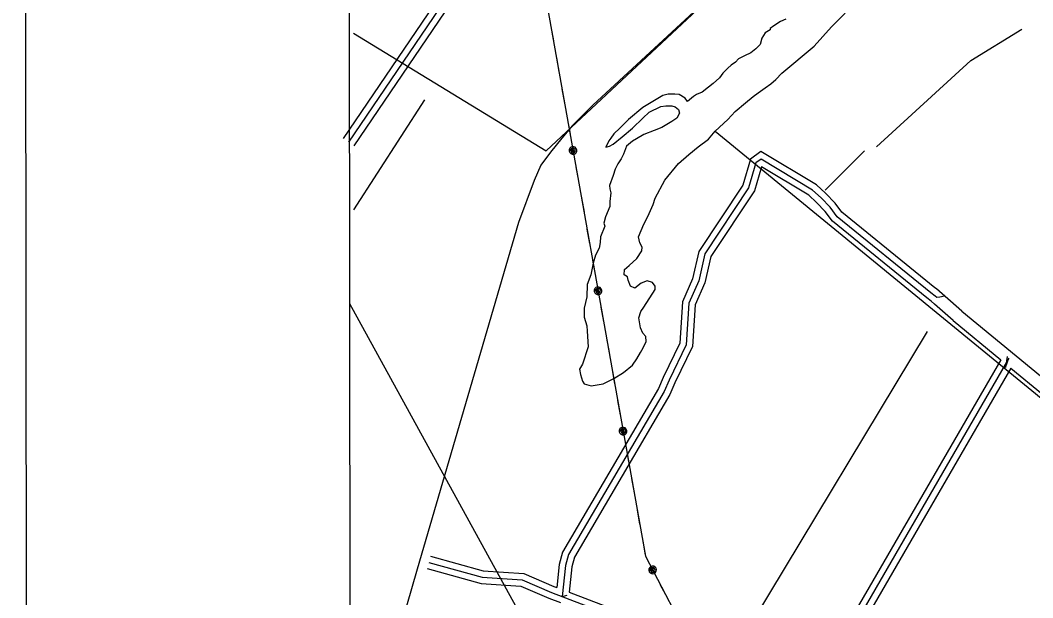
# Model space of a CAD drawing. Extents: x 3297772 to 3335630, y 634068 to 659439.
# Drawn here: x 3301106 to 3303476, y 644659 to 646012 of the extents above; entities that cross this region are included whole.
import ezdxf

# ---------------------------------------------------------------- set-up
doc = ezdxf.new("R2010")
doc.units = 0
for name, color, linetype in [('V-ANNO-SYMB', 7, 'Continuous'), ('V-GRID-FRAM', 7, 'Continuous'), ('V-ROAD-CNTR', 7, 'Continuous'), ('V-TOPO-SHOR', 7, 'Continuous'), ('V-UTIL-LINE', 7, 'Continuous')]:
    doc.layers.add(name, color=color, linetype=linetype)

msp = doc.modelspace()

# ---------------------------------------------------------------- linework, layer by layer
at = {"layer": 'V-ANNO-SYMB'}
msp.add_lwpolyline([(3301129, 635279.1), (3334212.2, 635312.8), (3334188.9, 658229.3), (3301105.7, 658195.7), (3301129, 635279.1)], dxfattribs=at)
at = {"layer": 'V-GRID-FRAM'}
msp.add_lwpolyline([(3301870.2, 657630.6), (3333425.5, 657662.7), (3333452, 639478.7), (3301880.8, 639446.5), (3301870.2, 657630.6)], dxfattribs=at)
at = {"layer": 'V-ROAD-CNTR'}
for points in [[(3301874.8, 645726.2), (3302116.3, 646082.5), (3302267, 646304.7), (3302546.5, 646723.7), (3302577.8, 646768.4), (3302641, 646835.2), (3302848.9, 647103.2), (3303455.9, 647893.6)], [(3303560.4, 646808.4), (3303479, 646750.8), (3303396.4, 646683.8), (3303333.8, 646629.1), (3303094.3, 646412.5), (3302446.3, 645812.7), (3302399, 645765.7), (3302373.9, 645736), (3302347.5, 645702.6), (3302324.2, 645672.5), (3302308.6, 645636.7), (3302272.6, 645537.8), (3302035.2, 644725.6), (3301883.6, 644200), (3301875.7, 644178.3)], [(3301862.4, 645734.6), (3302103.9, 646090.9), (3302254.5, 646313.1), (3302528.8, 646724.2)], [(3301887.3, 645717.8), (3302128.7, 646074.1), (3302279.4, 646296.4), (3302554.2, 646708.2)], [(3303310.1, 645330.3), (3303250.5, 645382.4), (3303246.9, 645385.3), (3303029.3, 645562.1), (3303013.5, 645583.7), (3302991, 645606.9), (3302969.6, 645626.1), (3302839.6, 645704.5), (3302815.3, 645686.7), (3302797.1, 645625.6), (3302694.3, 645470.4), (3302679.9, 645406.1), (3302656.5, 645352.4), (3302650, 645255.2), (3302611.3, 645175), (3302600.1, 645148.9), (3302375.2, 644765.7), (3302367.7, 644737.2), (3302361.6, 644682.9)], [(3303269.4, 645365.5), (3303258.6, 645363), (3303251.3, 645362.4), (3303247.8, 645365.3), (3303237.5, 645373.6), (3303018.4, 645551.7), (3303002, 645573.9), (3302980.5, 645596.1), (3302960.7, 645614), (3302840.4, 645686.5), (3302828.2, 645677.6), (3302810.8, 645619.2), (3302708.3, 645464.5), (3302694.3, 645401.5), (3302671.3, 645348.8), (3302664.8, 645251.3), (3302625, 645168.8), (3302613.5, 645142.1), (3302389.2, 644759.9), (3302382.5, 644734.4), (3302374.4, 644662), (3302386.4, 644665)], [(3303289.7, 645308.2), (3303246.3, 645346.9), (3303238.3, 645353.8), (3303228.1, 645361.9), (3303007.4, 645541.3), (3302990.5, 645564.2), (3302970.1, 645585.3), (3302951.7, 645601.9), (3302841.2, 645668.5), (3302841.2, 645668.4), (3302824.5, 645612.7), (3302722.4, 645458.5), (3302708.6, 645396.8), (3302686.1, 645345.2), (3302679.6, 645247.4), (3302638.6, 645162.5), (3302626.9, 645135.3), (3302403.1, 644754.1), (3302397.2, 644731.7), (3302390.6, 644671.8)], [(3303310.1, 645330.3), (3303310.3, 645330.1), (3303889.6, 644853.9), (3303893.4, 644850.2), (3303895.5, 644850.1)], [(3303289.7, 645308.2), (3303401.2, 645216.5)], [(3303416.1, 645224.2), (3303412.5, 645198.8), (3303420.6, 645220.1), (3302419.1, 643487.8), (3302416.5, 643480.1), (3302403.5, 643464.7)], [(3303401.2, 645216.5), (3302953.6, 644442.3)], [(3303424.7, 645197.2), (3302745.5, 644022.4)], [(3303424.7, 645197.2), (3303869.5, 644831.6), (3303880.2, 644821.2), (3303880.6, 644821.1)], [(3302066.6, 644756.3), (3302189.7, 644722.1), (3302284.5, 644715.5), (3302354.8, 644685.5), (3302361.6, 644682.9)], [(3302062.6, 644741.9), (3302187.2, 644707.3), (3302280.9, 644700.7), (3302349.2, 644671.6), (3302745.8, 644519.9), (3302903, 644450.5), (3302959.5, 644422.6)], [(3302058.6, 644727.4), (3302184.6, 644692.4), (3302277.4, 644685.9), (3302343.6, 644657.7), (3302370.2, 644647.5)], [(3302390.6, 644671.8), (3302751.5, 644533.8), (3302909.3, 644464.1), (3302953.6, 644442.3)]]:
    msp.add_lwpolyline(points, dxfattribs=at)
at = {"layer": 'V-TOPO-SHOR'}
for p, q in [((3302052, 645825.7), (3301886.3, 645568)), ((3302732.9, 645752), (3304011.9, 644703.1)), ((3302990.5, 645614), (3303082.5, 645706)), ((3302769.7, 644519.1), (3303229.7, 645282.8))]:
    msp.add_line(p, q, dxfattribs=at)
for points in [[(3301886.3, 645982.1), (3302337.2, 645706), (3303054.9, 646377.8)], [(3302897.9, 646014.9), (3302885.3, 646009.1), (3302870.3, 645998.8), (3302861.1, 645993), (3302861.1, 645989.6), (3302849.6, 645982.7), (3302841.6, 645970), (3302838.1, 645955.1), (3302827.8, 645944.7), (3302816.3, 645935.5), (3302801.3, 645928.6), (3302787.5, 645921.7), (3302780.6, 645913.7), (3302770.3, 645906.7), (3302762.2, 645899.8), (3302750.7, 645888.3), (3302742.6, 645876.8), (3302727.7, 645864.2), (3302717.3, 645855), (3302702.4, 645843.5), (3302688.6, 645837.7), (3302681.7, 645833.1), (3302667.9, 645821.6), (3302662.1, 645829.7), (3302648.3, 645837.7), (3302638, 645838.9), (3302623, 645838.9), (3302610.4, 645835.4), (3302563.2, 645807.8), (3302529.9, 645779.1), (3302509.2, 645759.5), (3302495.4, 645745.7), (3302488.5, 645735.4), (3302483.9, 645729.6), (3302477, 645714.7), (3302485, 645717), (3302494.2, 645721.6), (3302514.9, 645738.8), (3302539.1, 645759.5), (3302563.2, 645782.5), (3302578.2, 645796.3), (3302605.8, 645810.1), (3302617.3, 645811.3), (3302631.1, 645811.3), (3302639.1, 645809), (3302647.2, 645803.2), (3302649.5, 645794), (3302642.6, 645782.5), (3302631.1, 645774.5), (3302608.1, 645760.7), (3302589.7, 645753.8), (3302565.5, 645744.6), (3302548.3, 645734.2), (3302539.1, 645728.5), (3302525.3, 645717), (3302518.4, 645698.6), (3302512.6, 645687.1), (3302504.6, 645675.6), (3302498.8, 645662.9), (3302494.2, 645648), (3302485, 645625), (3302486.2, 645616.9), (3302488.5, 645607.7), (3302486.2, 645587), (3302486.2, 645581.2), (3302486.2, 645575.5), (3302475.8, 645551.3), (3302472.4, 645536.4), (3302474.7, 645529.5), (3302464.3, 645504.2), (3302463.2, 645491.5), (3302460.9, 645477.7), (3302452.8, 645461.6), (3302447, 645443.2), (3302441.3, 645415.6), (3302433.2, 645392.6), (3302432.1, 645363.9), (3302426.3, 645337.4), (3302426.3, 645316.7), (3302432.1, 645296), (3302433.2, 645283.3), (3302435.5, 645246.5), (3302421.7, 645206.3), (3302414.8, 645194.8), (3302417.1, 645182.1), (3302421.7, 645166), (3302426.3, 645160.3), (3302442.4, 645155.7), (3302470.1, 645160.3), (3302495.4, 645172.9), (3302518.4, 645186.7), (3302539.1, 645204), (3302549.4, 645218.9), (3302557.5, 645233.9), (3302564.4, 645244.2), (3302571.3, 645259.2), (3302570.1, 645270.7), (3302563.2, 645278.7), (3302557.5, 645291.4), (3302554, 645314.4), (3302558.6, 645329.4), (3302565.5, 645339.7), (3302592, 645381.1), (3302592, 645389.2), (3302586.2, 645397.2), (3302573.6, 645401.8), (3302559.8, 645396.1), (3302544.8, 645384.6), (3302534.5, 645389.2), (3302528.7, 645403), (3302527.6, 645411), (3302519.5, 645415.6), (3302520.7, 645428.3), (3302531, 645437.5), (3302549.4, 645453.6), (3302560.9, 645472), (3302562.1, 645480), (3302556.3, 645490.4), (3302552.9, 645504.2), (3302565.5, 645534.1), (3302574.7, 645552.5), (3302587.4, 645580.1), (3302592, 645595), (3302615, 645637.6), (3302647.2, 645676.7), (3302671.3, 645697.4), (3302693.2, 645715.8), (3302717.3, 645733.1), (3302732.9, 645752), (3302762.2, 645779.1), (3302779.5, 645798.6), (3302803.6, 645818.2), (3302822, 645833.1), (3302833.5, 645842.3), (3302849.6, 645853.8), (3302863.4, 645863), (3302874.9, 645873.4), (3302888.7, 645888.3), (3302964.6, 645951.6), (3303004.9, 645996.5), (3303037.1, 646028.7)], [(3303110.1, 645715.2), (3303331, 645917.7), (3303450.6, 645991.3)]]:
    msp.add_lwpolyline(points, dxfattribs=at)
at = {"layer": 'V-UTIL-LINE'}
for points in [[(3302311.2, 646203.5), (3302569.4, 644756.5)], [(3302348, 645997.3), (3302353.9, 645963.8)], [(3302361, 645924.4), (3302366.9, 645891)], [(3302374, 645851.6), (3302379.9, 645818.1)], [(3302387, 645778.7), (3302392.9, 645745.3)], [(3302396.1, 645711.6), (3302390.9, 645705.3)], [(3302391, 645708.8), (3302390.9, 645705.3)], [(3302390.9, 645705.3), (3302392.2, 645702)], [(3302392.4, 645712), (3302391, 645708.8)], [(3302392.2, 645702), (3302394.6, 645699.5)], [(3302394.9, 645714.5), (3302392.4, 645712)], [(3302394.6, 645699.5), (3302397.9, 645698.1)], [(3302398.2, 645715.7), (3302394.9, 645714.5)], [(3302397.7, 645708.8), (3302395, 645705)], [(3302395, 645705), (3302397.4, 645701.5)], [(3302401.6, 645712.3), (3302396.1, 645711.6)], [(3302397.4, 645701.5), (3302402.2, 645701.1)], [(3302401.1, 645709.2), (3302397.7, 645708.8)], [(3302399.8, 645706.9), (3302397.8, 645704.9)], [(3302397.8, 645704.9), (3302400, 645704.4)], [(3302401.7, 645715.7), (3302398.2, 645715.7)], [(3302400, 645704.4), (3302401.9, 645706.4)], [(3302401.9, 645706.4), (3302401.1, 645709.2)], [(3302405.2, 645709.1), (3302401.6, 645712.3)], [(3302404.9, 645714.3), (3302401.7, 645715.7)], [(3302402.2, 645701.1), (3302405, 645704.7)], [(3302404.6, 645699.3), (3302407.2, 645701.7)], [(3302407.4, 645711.7), (3302404.9, 645714.3)], [(3302405, 645704.7), (3302405.2, 645709.1)], [(3302407.2, 645701.7), (3302408.6, 645705)], [(3302408.7, 645708.5), (3302407.4, 645711.7)], [(3302408.6, 645705), (3302408.7, 645708.5)], [(3302397.9, 645698.1), (3302401.4, 645698)], [(3302401.4, 645698), (3302404.6, 645699.3)], [(3302406.6, 645668.5), (3302412.6, 645635)], [(3302419.6, 645595.6), (3302425.6, 645562.2)], [(3302432.6, 645522.8), (3302438.6, 645489.3)], [(3302445.6, 645449.9), (3302451.6, 645416.5)], [(3302454.8, 645382.8), (3302449.6, 645376.5)], [(3302449.7, 645380), (3302449.6, 645376.5)], [(3302449.6, 645376.5), (3302450.9, 645373.2)], [(3302451.1, 645383.2), (3302449.7, 645380)], [(3302450.9, 645373.2), (3302453.3, 645370.7)], [(3302453.6, 645385.7), (3302451.1, 645383.2)], [(3302453.3, 645370.7), (3302456.5, 645369.3)], [(3302456.9, 645386.9), (3302453.6, 645385.7)], [(3302456.4, 645380), (3302453.6, 645376.2)], [(3302453.6, 645376.2), (3302456.1, 645372.7)], [(3302460.2, 645383.5), (3302454.8, 645382.8)], [(3302456.1, 645372.7), (3302460.9, 645372.3)], [(3302459.8, 645380.4), (3302456.4, 645380)], [(3302458.5, 645378.1), (3302456.4, 645376.1)], [(3302456.4, 645376.1), (3302458.7, 645375.6)], [(3302456.5, 645369.3), (3302460, 645369.2)], [(3302460.4, 645386.9), (3302456.9, 645386.9)], [(3302458.7, 645375.6), (3302460.6, 645377.6)], [(3302460.6, 645377.6), (3302459.8, 645380.4)], [(3302460, 645369.2), (3302463.3, 645370.5)], [(3302463.9, 645380.3), (3302460.2, 645383.5)], [(3302463.6, 645385.5), (3302460.4, 645386.9)], [(3302460.9, 645372.3), (3302463.7, 645375.9)], [(3302463.3, 645370.5), (3302465.8, 645372.9)], [(3302466, 645382.9), (3302463.6, 645385.5)], [(3302463.7, 645375.9), (3302463.9, 645380.3)], [(3302465.8, 645372.9), (3302467.2, 645376.1)], [(3302467.3, 645379.7), (3302466, 645382.9)], [(3302467.2, 645376.1), (3302467.3, 645379.7)], [(3302361.9, 644464.2), (3301877.4, 645347.4)], [(3302465.3, 645339.7), (3302471.3, 645306.2)], [(3302478.3, 645266.8), (3302484.3, 645233.4)], [(3302491.3, 645194), (3302497.3, 645160.5)], [(3302504.3, 645121.1), (3302510.3, 645087.7)], [(3302509.7, 645054.4), (3302508.3, 645051.2)], [(3302513.4, 645054), (3302508.3, 645047.7)], [(3302508.3, 645051.2), (3302508.3, 645047.7)], [(3302508.3, 645047.7), (3302509.5, 645044.4)], [(3302509.5, 645044.4), (3302512, 645041.9)], [(3302512.3, 645056.9), (3302509.7, 645054.4)], [(3302512, 645041.9), (3302515.2, 645040.5)], [(3302515.5, 645058.1), (3302512.3, 645056.9)], [(3302515.1, 645051.2), (3302512.3, 645047.4)], [(3302512.3, 645047.4), (3302514.7, 645043.9)], [(3302518.9, 645054.7), (3302513.4, 645054)], [(3302514.7, 645043.9), (3302519.6, 645043.4)], [(3302518.4, 645051.6), (3302515.1, 645051.2)], [(3302517.1, 645049.3), (3302515.1, 645047.2)], [(3302515.1, 645047.2), (3302517.4, 645046.8)], [(3302515.2, 645040.5), (3302518.7, 645040.4)], [(3302519.1, 645058.1), (3302515.5, 645058.1)], [(3302517.4, 645046.8), (3302519.3, 645048.8)], [(3302519.3, 645048.8), (3302518.4, 645051.6)], [(3302518.7, 645040.4), (3302522, 645041.7)], [(3302522.6, 645051.5), (3302518.9, 645054.7)], [(3302522.3, 645056.7), (3302519.1, 645058.1)], [(3302519.6, 645043.4), (3302522.4, 645047.1)], [(3302522, 645041.7), (3302524.5, 645044.1)], [(3302524.7, 645054.1), (3302522.3, 645056.7)], [(3302522.4, 645047.1), (3302522.6, 645051.5)], [(3302524.5, 645044.1), (3302525.9, 645047.3)], [(3302526, 645050.9), (3302524.7, 645054.1)], [(3302525.9, 645047.3), (3302526, 645050.9)], [(3302524, 645010.9), (3302529.9, 644977.4)], [(3302537, 644938), (3302542.9, 644904.6)], [(3302550, 644865.2), (3302555.9, 644831.7)], [(3302563, 644792.3), (3302568.9, 644758.9)], [(3302569.4, 644756.5), (3303015.7, 643900.7)], [(3302579.4, 644729.8), (3302577.7, 644726.7)], [(3302582.1, 644732), (3302579.4, 644729.8)], [(3302586.4, 644729.7), (3302581.3, 644727.5)], [(3302585.5, 644733), (3302582.1, 644732)], [(3302589, 644732.6), (3302585.5, 644733)], [(3302590.8, 644727.8), (3302586.4, 644729.7)], [(3302592.1, 644730.9), (3302589, 644732.6)], [(3302592, 644723.5), (3302590.8, 644727.8)], [(3302594.3, 644728.2), (3302592.1, 644730.9)], [(3302595.3, 644724.8), (3302594.3, 644728.2)], [(3302577.7, 644726.7), (3302577.3, 644723.3)], [(3302577.3, 644723.3), (3302578.3, 644719.9)], [(3302581.3, 644727.5), (3302578.3, 644719.9)], [(3302578.3, 644719.9), (3302580.5, 644717.1)], [(3302580.5, 644717.1), (3302583.6, 644715.5)], [(3302583.8, 644725.3), (3302582.2, 644720.8)], [(3302582.2, 644720.8), (3302585.6, 644718.2)], [(3302583.6, 644715.5), (3302587.1, 644715.1)], [(3302586.8, 644726.7), (3302583.8, 644725.3)], [(3302586.3, 644724), (3302585, 644721.5)], [(3302585, 644721.5), (3302587.3, 644721.8)], [(3302585.6, 644718.2), (3302590.4, 644719.2)], [(3302588.5, 644724.3), (3302586.8, 644726.7)], [(3302587.1, 644715.1), (3302590.5, 644716.1)], [(3302587.3, 644721.8), (3302588.5, 644724.3)], [(3302590.4, 644719.2), (3302592, 644723.5)], [(3302590.5, 644716.1), (3302593.2, 644718.3)], [(3302593.2, 644718.3), (3302594.9, 644721.3)], [(3302594.9, 644721.3), (3302595.3, 644724.8)], [(3302604.3, 644689.5), (3302620, 644659.3)]]:
    msp.add_lwpolyline(points, dxfattribs=at)

doc.saveas('drawing.dxf')
